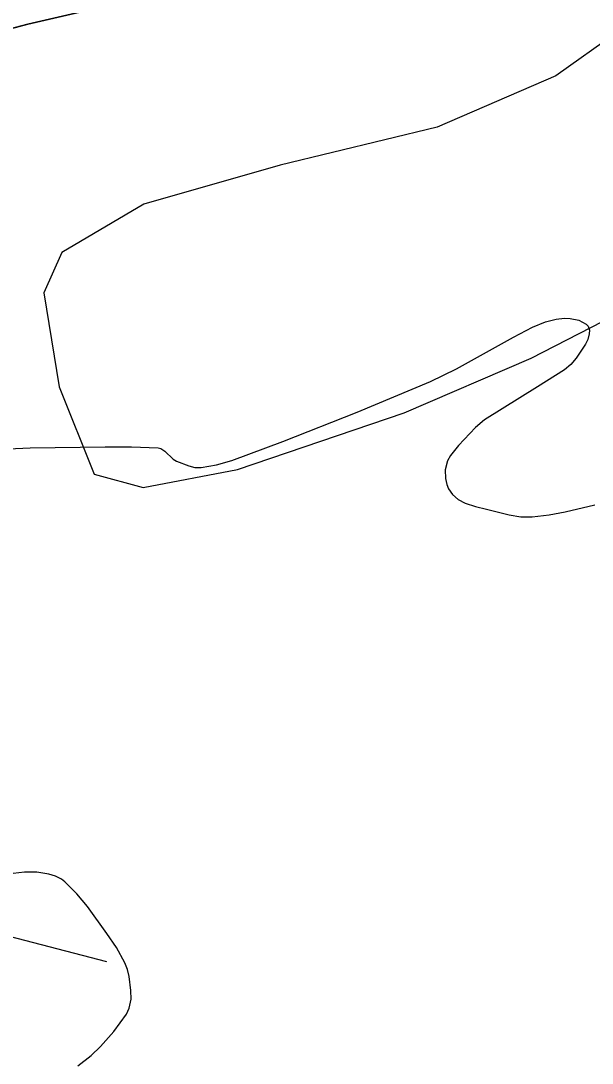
# Model space of a CAD drawing. Extents: x 3177385 to 3215275, y 903885 to 929304.
# Drawn here: x 3183752 to 3184089, y 912004 to 912619 of the extents above; entities that cross this region are included whole.
import ezdxf

# ---------------------------------------------------------------- set-up
doc = ezdxf.new("R2010")
doc.units = 0
for name, color, linetype in [('V-BORW-LINE', 7, 'Continuous'), ('V-SITE-VEGE', 7, 'Continuous'), ('V-TOPO-MINR', 7, 'Continuous'), ('V-TOPO-SHOR', 7, 'Continuous')]:
    doc.layers.add(name, color=color, linetype=linetype)

msp = doc.modelspace()

# ---------------------------------------------------------------- linework, layer by layer
at = {"layer": 'V-BORW-LINE'}
for points in [[(3184103.92, 912612.37), (3184068.04, 912586.75)], [(3184068.04, 912586.75), (3183997.9, 912556.55)], [(3183997.9, 912556.55), (3183905.4, 912534.07)], [(3183905.4, 912534.07), (3183824.98, 912510.97)], [(3183824.98, 912510.97), (3183776.45, 912482.55)], [(3183776.45, 912482.55), (3183765.92, 912458.79)], [(3183765.92, 912458.79), (3183774.9, 912403.2)], [(3184053.32, 912420.15), (3184124.26, 912456.54)], [(3183978.4, 912387.95), (3184053.32, 912420.15)], [(3183774.9, 912403.2), (3183795.58, 912351.75)], [(3183880.09, 912354.49), (3183978.4, 912387.95)], [(3183824.47, 912343.88), (3183880.09, 912354.49)], [(3183795.58, 912351.75), (3183824.47, 912343.88)]]:
    msp.add_lwpolyline(points, dxfattribs=at)
at = {"layer": 'V-SITE-VEGE'}
for p, q in [((3183794.85, 912626.13), (3183756.54, 912617.25)), ((3183756.54, 912617.25), (3183718.35, 912607.11)), ((3184054.25, 912438.37), (3184061.94, 912441.51)), ((3184061.94, 912441.51), (3184068.22, 912443.15)), ((3184068.22, 912443.15), (3184072.98, 912443.7)), ((3184072.98, 912443.7), (3184076.48, 912443.63)), ((3184076.48, 912443.63), (3184081.46, 912442.58)), ((3184081.46, 912442.58), (3184085.94, 912440.18)), ((3184085.94, 912440.18), (3184086.94, 912439.1)), ((3184043, 912432.53), (3184054.25, 912438.37)), ((3184087.66, 912434.46), (3184086.8, 912431.18)), ((3184086.94, 912439.1), (3184087.72, 912436.61)), ((3184087.72, 912436.61), (3184087.66, 912434.46)), ((3184009.44, 912413.79), (3184043, 912432.53)), ((3184085.39, 912428.39), (3184079.96, 912420.22)), ((3184086.8, 912431.18), (3184085.39, 912428.39)), ((3184076.8, 912416.45), (3184073.06, 912413.33)), ((3184079.96, 912420.22), (3184076.8, 912416.45)), ((3183994.1, 912406.4), (3184009.44, 912413.79)), ((3184073.06, 912413.33), (3184057.21, 912403.18)), ((3183950.81, 912388.21), (3183994.1, 912406.4)), ((3184057.21, 912403.18), (3184025.96, 912383.84)), ((3183906.94, 912370.91), (3183950.81, 912388.21)), ((3184020.5, 912379.25), (3184010.49, 912368.6)), ((3184025.96, 912383.84), (3184020.5, 912379.25)), ((3183744.89, 912366.57), (3183757.87, 912367.22)), ((3183757.87, 912367.22), (3183802.08, 912367.92)), ((3183802.08, 912367.92), (3183817.7, 912367.8)), ((3183817.7, 912367.8), (3183833.3, 912367.19)), ((3183833.3, 912367.19), (3183834.88, 912366.86)), ((3183834.88, 912366.86), (3183837.27, 912365.34)), ((3183876.85, 912359.85), (3183906.94, 912370.91)), ((3184010.49, 912368.6), (3184005.87, 912362.67)), ((3183837.27, 912365.34), (3183842.23, 912360.47)), ((3183842.23, 912360.47), (3183844.2, 912359.31)), ((3183867.79, 912357.12), (3183876.85, 912359.85)), ((3184005.87, 912362.67), (3184004.11, 912359.51)), ((3183844.2, 912359.31), (3183851.44, 912356.53)), ((3183851.44, 912356.53), (3183855.08, 912355.7)), ((3183855.08, 912355.7), (3183858.72, 912355.58)), ((3183858.72, 912355.58), (3183867.79, 912357.12)), ((3184004.11, 912359.51), (3184002.72, 912354.28)), ((3184002.72, 912354.28), (3184002.78, 912349.11)), ((3184002.78, 912349.11), (3184003.64, 912345.67)), ((3184003.64, 912345.67), (3184004.71, 912343.15)), ((3184004.71, 912343.15), (3184007.07, 912339.64)), ((3184007.07, 912339.64), (3184010.36, 912336.74)), ((3184010.36, 912336.74), (3184014.43, 912334.54)), ((3184014.43, 912334.54), (3184020.61, 912332.57)), ((3184020.61, 912332.57), (3184026.96, 912331.12)), ((3184026.96, 912331.12), (3184040.49, 912327.67)), ((3184064.05, 912327.78), (3184073.48, 912329.44)), ((3184073.48, 912329.44), (3184091.02, 912333.66)), ((3184040.49, 912327.67), (3184047.24, 912326.57)), ((3184047.24, 912326.57), (3184053.92, 912326.53)), ((3184053.92, 912326.53), (3184064.05, 912327.78)), ((3183754.61, 912116.84), (3183744.5, 912115.59)), ((3183761.78, 912116.84), (3183754.61, 912116.84)), ((3183768.96, 912115.67), (3183761.78, 912116.84)), ((3183772.75, 912114.54), (3183768.96, 912115.67)), ((3183776.26, 912112.77), (3183772.75, 912114.54)), ((3183778.39, 912111.11), (3183776.26, 912112.77)), ((3183785.48, 912103.96), (3183778.39, 912111.11)), ((3183791.74, 912096.5), (3183785.48, 912103.96)), ((3183803.14, 912080.7), (3183791.74, 912096.5)), ((3183808.69, 912072.39), (3183803.14, 912080.7)), ((3183813.61, 912063.41), (3183808.69, 912072.39)), ((3183815.18, 912059.33), (3183813.61, 912063.41)), ((3183816.2, 912055.24), (3183815.18, 912059.33)), ((3183817.23, 912047.02), (3183816.2, 912055.24)), ((3183817.35, 912041.82), (3183817.23, 912047.02)), ((3183816.33, 912036.6), (3183817.35, 912041.82)), ((3183814.62, 912033.14), (3183816.33, 912036.6)), ((3183807.26, 912022.9), (3183814.62, 912033.14)), ((3183799.35, 912013.99), (3183807.26, 912022.9)), ((3183793.78, 912008.73), (3183799.35, 912013.99)), ((3183786.01, 912002.49), (3183793.78, 912008.73))]:
    msp.add_line(p, q, dxfattribs=at)
at = {"layer": 'V-TOPO-MINR'}
msp.add_lwpolyline([(3183803.13, 912063.84), (3183658.65, 912101.48), (3183642.65, 912101.87), (3183628.49, 912098.49), (3183617.08, 912089.43), (3183607.51, 912076.61), (3183576.9, 912006.27)], dxfattribs=at)
at = {"layer": 'V-TOPO-SHOR'}
for points in [[(3183718.35, 912607.11), (3183756.54, 912617.25), (3183794.85, 912626.13)], [(3183833.3, 912367.19), (3183834.88, 912366.86), (3183837.27, 912365.34), (3183842.23, 912360.47), (3183844.19, 912359.31), (3183851.44, 912356.53), (3183855.08, 912355.7), (3183858.72, 912355.58), (3183867.79, 912357.12), (3183876.85, 912359.85), (3183906.94, 912370.91), (3183950.81, 912388.21), (3183994.1, 912406.4), (3184009.44, 912413.79), (3184043, 912432.53), (3184054.25, 912438.37), (3184061.94, 912441.51), (3184068.22, 912443.15), (3184072.98, 912443.7), (3184076.48, 912443.63), (3184081.46, 912442.58), (3184085.94, 912440.18), (3184086.94, 912439.1), (3184087.72, 912436.61), (3184087.66, 912434.46), (3184086.8, 912431.19), (3184085.39, 912428.39), (3184079.96, 912420.22), (3184076.8, 912416.45), (3184073.06, 912413.33), (3184057.21, 912403.18), (3184025.96, 912383.84), (3184020.5, 912379.25), (3184010.49, 912368.6), (3184005.87, 912362.67), (3184004.11, 912359.51), (3184002.72, 912354.28), (3184002.78, 912349.11), (3184003.64, 912345.67), (3184004.71, 912343.15), (3184007.07, 912339.64), (3184010.36, 912336.74), (3184014.43, 912334.54), (3184020.61, 912332.57), (3184026.97, 912331.12), (3184040.49, 912327.67), (3184047.24, 912326.57), (3184053.92, 912326.53), (3184064.05, 912327.78), (3184073.49, 912329.44), (3184091.02, 912333.66)], [(3183744.89, 912366.57), (3183757.87, 912367.22), (3183802.08, 912367.92), (3183817.7, 912367.8), (3183833.3, 912367.19)], [(3183793.78, 912008.73), (3183799.35, 912013.99), (3183807.26, 912022.9), (3183814.62, 912033.14), (3183816.33, 912036.6), (3183817.36, 912041.82), (3183817.23, 912047.02), (3183816.2, 912055.24), (3183815.18, 912059.33), (3183813.61, 912063.41), (3183808.69, 912072.39), (3183803.14, 912080.7), (3183791.74, 912096.5), (3183785.48, 912103.96), (3183778.39, 912111.11), (3183776.26, 912112.77), (3183772.75, 912114.54), (3183768.96, 912115.67), (3183761.78, 912116.84), (3183754.61, 912116.84), (3183744.5, 912115.59)], [(3183786.01, 912002.49), (3183793.78, 912008.73)]]:
    msp.add_lwpolyline(points, dxfattribs=at)

doc.saveas('drawing.dxf')
